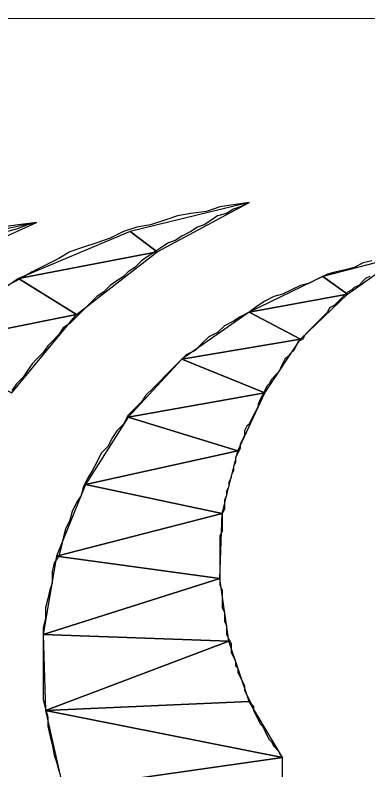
# Model space of a CAD drawing. Extents: x -495905 to -478420, y -1113297 to -1107716.
# Drawn here: x -494255.794 to -494254.231, y -1110711.428 to -1110708.083 of the extents above; entities that cross this region are included whole.
import ezdxf

# ---------------------------------------------------------------- set-up
doc = ezdxf.new("R2010")
doc.units = 0
doc.layers.add('legenda', color=7, linetype='Continuous')

msp = doc.modelspace()

# ---------------------------------------------------------------- linework, layer by layer
at = {"layer": 'legenda'}
for p, q in [((-494372.0519, -1110708.124), (-494191.9491, -1110708.0834)), ((-494254.6091, -1110711.7496), (-494254.6091, -1110711.3732)), ((-494254.6091, -1110711.3732), (-494254.6091, -1110711.3732)), ((-494254.6091, -1110711.7496), (-494254.6091, -1110711.3732)), ((-494254.6091, -1110711.3732), (-494254.6091, -1110711.3732))]:
    msp.add_line(p, q, dxfattribs=at)
for points in [[(-494254.7571, -1110708.914), (-494254.8265, -1110708.9242), (-494254.8867, -1110708.9334), (-494254.9457, -1110708.9538), (-494255.0151, -1110708.963), (-494255.0743, -1110708.9732), (-494255.1345, -1110708.9936), (-494255.1937, -1110709.013), (-494255.2539, -1110709.0232), (-494255.3129, -1110709.0426), (-494255.3721, -1110709.0722), (-494255.4313, -1110709.0926), (-494255.4915, -1110709.112), (-494255.5507, -1110709.1324), (-494255.6007, -1110709.162), (-494255.6597, -1110709.1914), (-494255.7189, -1110709.221), (-494255.7689, -1110709.2506), (-494255.8281, -1110709.2812)], [(-494254.7571, -1110708.914), (-494254.8265, -1110708.9242), (-494254.8867, -1110708.9334), (-494254.9457, -1110708.9538), (-494255.0151, -1110708.963), (-494255.0743, -1110708.9732), (-494255.1345, -1110708.9936), (-494255.1937, -1110709.013), (-494255.2539, -1110709.0232), (-494255.3129, -1110709.0426), (-494255.3721, -1110709.0722), (-494255.4313, -1110709.0926), (-494255.4915, -1110709.112), (-494255.5507, -1110709.1324), (-494255.6007, -1110709.162), (-494255.6597, -1110709.1914), (-494255.7189, -1110709.221), (-494255.7689, -1110709.2506), (-494255.8281, -1110709.2812)], [(-494254.7571, -1110708.914), (-494254.7969, -1110708.9334), (-494254.8265, -1110708.9436), (-494254.8571, -1110708.963), (-494254.8969, -1110708.9732), (-494254.9265, -1110708.9936), (-494254.9559, -1110709.013), (-494254.9855, -1110709.0232), (-494255.0151, -1110709.0426), (-494255.0549, -1110709.063), (-494255.0845, -1110709.0824), (-494255.1141, -1110709.0926), (-494255.1437, -1110709.112), (-494255.1743, -1110709.1324), (-494255.2039, -1110709.1516), (-494255.2335, -1110709.172), (-494255.2629, -1110709.2016), (-494255.2925, -1110709.221), (-494255.3129, -1110709.2414), (-494255.3425, -1110709.2608), (-494255.3721, -1110709.2812), (-494255.4017, -1110709.3108), (-494255.4313, -1110709.3302), (-494255.4517, -1110709.3506), (-494255.4813, -1110709.3802), (-494255.5007, -1110709.3996), (-494255.5313, -1110709.4292), (-494255.5507, -1110709.4496), (-494255.5803, -1110709.469), (-494255.6007, -1110709.4984), (-494255.6301, -1110709.5292), (-494255.6495, -1110709.5484), (-494255.6699, -1110709.578), (-494255.6995, -1110709.6076), (-494255.7189, -1110709.628), (-494255.7393, -1110709.6576), (-494255.7587, -1110709.6872), (-494255.7883, -1110709.7168), (-494255.8087, -1110709.7464)], [(-494254.7571, -1110708.914), (-494254.7969, -1110708.9334), (-494254.8265, -1110708.9436), (-494254.8571, -1110708.963), (-494254.8969, -1110708.9732), (-494254.9265, -1110708.9936), (-494254.9559, -1110709.013), (-494254.9855, -1110709.0232), (-494255.0151, -1110709.0426), (-494255.0549, -1110709.063), (-494255.0845, -1110709.0824), (-494255.1141, -1110709.0926), (-494255.1437, -1110709.112), (-494255.1743, -1110709.1324), (-494255.2039, -1110709.1516), (-494255.2335, -1110709.172), (-494255.2629, -1110709.2016), (-494255.2925, -1110709.221), (-494255.3129, -1110709.2414), (-494255.3425, -1110709.2608), (-494255.3721, -1110709.2812), (-494255.4017, -1110709.3108), (-494255.4313, -1110709.3302), (-494255.4517, -1110709.3506), (-494255.4813, -1110709.3802), (-494255.5007, -1110709.3996), (-494255.5313, -1110709.4292), (-494255.5507, -1110709.4496), (-494255.5803, -1110709.469), (-494255.6007, -1110709.4984), (-494255.6301, -1110709.5292), (-494255.6495, -1110709.5484), (-494255.6699, -1110709.578), (-494255.6995, -1110709.6076), (-494255.7189, -1110709.628), (-494255.7393, -1110709.6576), (-494255.7587, -1110709.6872), (-494255.7883, -1110709.7168), (-494255.8087, -1110709.7464)], [(-494255.6995, -1110709.0028), (-494255.7791, -1110709.013), (-494255.8577, -1110709.0232)], [(-494255.6995, -1110709.0028), (-494255.7791, -1110709.013), (-494255.8577, -1110709.0232)], [(-494255.6995, -1110709.0028), (-494255.7393, -1110709.013), (-494255.7883, -1110709.0324), (-494255.8281, -1110709.0426)], [(-494255.6995, -1110709.0028), (-494255.7393, -1110709.013), (-494255.7883, -1110709.0324), (-494255.8281, -1110709.0426)], [(-494254.2125, -1110709.172), (-494254.2521, -1110709.1812), (-494254.2909, -1110709.2016), (-494254.3307, -1110709.2118), (-494254.3705, -1110709.221), (-494254.4103, -1110709.2312), (-494254.4501, -1110709.2506), (-494254.4899, -1110709.271), (-494254.5297, -1110709.2812), (-494254.5693, -1110709.3006), (-494254.6091, -1110709.32), (-494254.6479, -1110709.3302), (-494254.6877, -1110709.3506), (-494254.7173, -1110709.37), (-494254.7571, -1110709.3996), (-494254.7969, -1110709.42), (-494254.8265, -1110709.4394), (-494254.8663, -1110709.4598), (-494254.8969, -1110709.4894), (-494254.9355, -1110709.5088), (-494254.9661, -1110709.5382), (-494254.9957, -1110709.5688), (-494255.0355, -1110709.5882), (-494255.0651, -1110709.6178), (-494255.0947, -1110709.6474), (-494255.1243, -1110709.677), (-494255.1539, -1110709.7076), (-494255.1835, -1110709.7372), (-494255.2141, -1110709.7668), (-494255.2335, -1110709.7964), (-494255.2629, -1110709.826), (-494255.2925, -1110709.8556), (-494255.3129, -1110709.8952), (-494255.3425, -1110709.9258), (-494255.3619, -1110709.9554), (-494255.3823, -1110709.9952), (-494255.4119, -1110710.0248), (-494255.4313, -1110710.0646), (-494255.4517, -1110710.1034), (-494255.4711, -1110710.134), (-494255.4915, -1110710.1728), (-494255.5007, -1110710.2124), (-494255.5211, -1110710.2432), (-494255.5405, -1110710.2828), (-494255.5507, -1110710.3216), (-494255.5711, -1110710.3614), (-494255.5803, -1110710.4012), (-494255.5905, -1110710.441), (-494255.6007, -1110710.4808), (-494255.6201, -1110710.5104), (-494255.6301, -1110710.5502), (-494255.6301, -1110710.6), (-494255.6405, -1110710.6296), (-494255.6495, -1110710.6694), (-494255.6597, -1110710.7092), (-494255.6597, -1110710.7582), (-494255.6699, -1110710.798), (-494255.6699, -1110710.8378), (-494255.6699, -1110710.8776), (-494255.6699, -1110710.9174), (-494255.6699, -1110710.9572), (-494255.6699, -1110710.9968), (-494255.6699, -1110711.0356), (-494255.6699, -1110711.0754), (-494255.6699, -1110711.1152), (-494255.6597, -1110711.155), (-494255.6495, -1110711.1948), (-494255.6495, -1110711.2346), (-494255.6405, -1110711.2744), (-494255.6301, -1110711.314), (-494255.6201, -1110711.363), (-494255.6109, -1110711.3926), (-494255.6007, -1110711.4324)], [(-494254.2125, -1110709.172), (-494254.2521, -1110709.1812), (-494254.2909, -1110709.2016), (-494254.3307, -1110709.2118), (-494254.3705, -1110709.221), (-494254.4103, -1110709.2312), (-494254.4501, -1110709.2506), (-494254.4899, -1110709.271), (-494254.5297, -1110709.2812), (-494254.5693, -1110709.3006), (-494254.6091, -1110709.32), (-494254.6479, -1110709.3302), (-494254.6877, -1110709.3506), (-494254.7173, -1110709.37), (-494254.7571, -1110709.3996), (-494254.7969, -1110709.42), (-494254.8265, -1110709.4394), (-494254.8663, -1110709.4598), (-494254.8969, -1110709.4894), (-494254.9355, -1110709.5088), (-494254.9661, -1110709.5382), (-494254.9957, -1110709.5688), (-494255.0355, -1110709.5882), (-494255.0651, -1110709.6178), (-494255.0947, -1110709.6474), (-494255.1243, -1110709.677), (-494255.1539, -1110709.7076), (-494255.1835, -1110709.7372), (-494255.2141, -1110709.7668), (-494255.2335, -1110709.7964), (-494255.2629, -1110709.826), (-494255.2925, -1110709.8556), (-494255.3129, -1110709.8952), (-494255.3425, -1110709.9258), (-494255.3619, -1110709.9554), (-494255.3823, -1110709.9952), (-494255.4119, -1110710.0248), (-494255.4313, -1110710.0646), (-494255.4517, -1110710.1034), (-494255.4711, -1110710.134), (-494255.4915, -1110710.1728), (-494255.5007, -1110710.2124), (-494255.5211, -1110710.2432), (-494255.5405, -1110710.2828), (-494255.5507, -1110710.3216), (-494255.5711, -1110710.3614), (-494255.5803, -1110710.4012), (-494255.5905, -1110710.441), (-494255.6007, -1110710.4808), (-494255.6201, -1110710.5104), (-494255.6301, -1110710.5502), (-494255.6301, -1110710.6), (-494255.6405, -1110710.6296), (-494255.6495, -1110710.6694), (-494255.6597, -1110710.7092), (-494255.6597, -1110710.7582), (-494255.6699, -1110710.798), (-494255.6699, -1110710.8378), (-494255.6699, -1110710.8776), (-494255.6699, -1110710.9174), (-494255.6699, -1110710.9572), (-494255.6699, -1110710.9968), (-494255.6699, -1110711.0356), (-494255.6699, -1110711.0754), (-494255.6699, -1110711.1152), (-494255.6597, -1110711.155), (-494255.6495, -1110711.1948), (-494255.6495, -1110711.2346), (-494255.6405, -1110711.2744), (-494255.6301, -1110711.314), (-494255.6201, -1110711.363), (-494255.6109, -1110711.3926), (-494255.6007, -1110711.4324)], [(-494254.2215, -1110709.2414), (-494254.2419, -1110709.2506), (-494254.2521, -1110709.2608), (-494254.2715, -1110709.2812), (-494254.2909, -1110709.2904), (-494254.3011, -1110709.3006), (-494254.3215, -1110709.3108), (-494254.3409, -1110709.3302), (-494254.3511, -1110709.3404), (-494254.3603, -1110709.3506), (-494254.3807, -1110709.37), (-494254.4001, -1110709.3802), (-494254.4103, -1110709.3996), (-494254.4205, -1110709.4098), (-494254.4399, -1110709.4292), (-494254.4501, -1110709.4394), (-494254.4695, -1110709.4598), (-494254.4797, -1110709.469), (-494254.5001, -1110709.4894), (-494254.5093, -1110709.4984), (-494254.5195, -1110709.5188), (-494254.5399, -1110709.5292), (-494254.5489, -1110709.5484), (-494254.5593, -1110709.5688), (-494254.5693, -1110709.578), (-494254.5887, -1110709.5984), (-494254.5989, -1110709.6076), (-494254.6091, -1110709.628), (-494254.6183, -1110709.6474), (-494254.6285, -1110709.6678), (-494254.6387, -1110709.677), (-494254.6581, -1110709.6974), (-494254.6683, -1110709.7168), (-494254.6785, -1110709.727), (-494254.6877, -1110709.7464), (-494254.6979, -1110709.7668), (-494254.7081, -1110709.7862), (-494254.7173, -1110709.8066), (-494254.7173, -1110709.8158), (-494254.7275, -1110709.8362), (-494254.7377, -1110709.8556), (-494254.7479, -1110709.876), (-494254.7571, -1110709.8952), (-494254.7673, -1110709.9054), (-494254.7775, -1110709.9258), (-494254.7775, -1110709.9452), (-494254.7867, -1110709.9646), (-494254.7969, -1110709.985), (-494254.7969, -1110710.0044), (-494254.8071, -1110710.0248), (-494254.8173, -1110710.0442), (-494254.8173, -1110710.0646), (-494254.8265, -1110710.084), (-494254.8265, -1110710.1034), (-494254.8367, -1110710.1238), (-494254.8367, -1110710.134), (-494254.8469, -1110710.1534), (-494254.8469, -1110710.1728), (-494254.8571, -1110710.1932), (-494254.8571, -1110710.2124), (-494254.8663, -1110710.2328), (-494254.8663, -1110710.2522), (-494254.8663, -1110710.2726), (-494254.8765, -1110710.292), (-494254.8765, -1110710.3124), (-494254.8765, -1110710.3318), (-494254.8765, -1110710.3522), (-494254.8765, -1110710.3716), (-494254.8867, -1110710.391), (-494254.8867, -1110710.4114), (-494254.8867, -1110710.4308), (-494254.8867, -1110710.4512), (-494254.8867, -1110710.4706), (-494254.8867, -1110710.491), (-494254.8867, -1110710.5104), (-494254.8867, -1110710.5298), (-494254.8867, -1110710.5502), (-494254.8867, -1110710.5696), (-494254.8867, -1110710.59), (-494254.8867, -1110710.6092), (-494254.8765, -1110710.6296), (-494254.8765, -1110710.649), (-494254.8765, -1110710.6694), (-494254.8765, -1110710.6888), (-494254.8765, -1110710.7092), (-494254.8663, -1110710.7286), (-494254.8663, -1110710.748), (-494254.8663, -1110710.7684), (-494254.8571, -1110710.7878), (-494254.8571, -1110710.8082), (-494254.8571, -1110710.8276), (-494254.8469, -1110710.848), (-494254.8367, -1110710.8674)], [(-494254.2215, -1110709.2414), (-494254.2419, -1110709.2506), (-494254.2521, -1110709.2608), (-494254.2715, -1110709.2812), (-494254.2909, -1110709.2904), (-494254.3011, -1110709.3006), (-494254.3215, -1110709.3108), (-494254.3409, -1110709.3302), (-494254.3511, -1110709.3404), (-494254.3603, -1110709.3506), (-494254.3807, -1110709.37), (-494254.4001, -1110709.3802), (-494254.4103, -1110709.3996), (-494254.4205, -1110709.4098), (-494254.4399, -1110709.4292), (-494254.4501, -1110709.4394), (-494254.4695, -1110709.4598), (-494254.4797, -1110709.469), (-494254.5001, -1110709.4894), (-494254.5093, -1110709.4984), (-494254.5195, -1110709.5188), (-494254.5399, -1110709.5292), (-494254.5489, -1110709.5484), (-494254.5593, -1110709.5688), (-494254.5693, -1110709.578), (-494254.5887, -1110709.5984), (-494254.5989, -1110709.6076), (-494254.6091, -1110709.628), (-494254.6183, -1110709.6474), (-494254.6285, -1110709.6678), (-494254.6387, -1110709.677), (-494254.6581, -1110709.6974), (-494254.6683, -1110709.7168), (-494254.6785, -1110709.727), (-494254.6877, -1110709.7464), (-494254.6979, -1110709.7668), (-494254.7081, -1110709.7862), (-494254.7173, -1110709.8066), (-494254.7173, -1110709.8158), (-494254.7275, -1110709.8362), (-494254.7377, -1110709.8556), (-494254.7479, -1110709.876), (-494254.7571, -1110709.8952), (-494254.7673, -1110709.9054), (-494254.7775, -1110709.9258), (-494254.7775, -1110709.9452), (-494254.7867, -1110709.9646), (-494254.7969, -1110709.985), (-494254.7969, -1110710.0044), (-494254.8071, -1110710.0248), (-494254.8173, -1110710.0442), (-494254.8173, -1110710.0646), (-494254.8265, -1110710.084), (-494254.8265, -1110710.1034), (-494254.8367, -1110710.1238), (-494254.8367, -1110710.134), (-494254.8469, -1110710.1534), (-494254.8469, -1110710.1728), (-494254.8571, -1110710.1932), (-494254.8571, -1110710.2124), (-494254.8663, -1110710.2328), (-494254.8663, -1110710.2522), (-494254.8663, -1110710.2726), (-494254.8765, -1110710.292), (-494254.8765, -1110710.3124), (-494254.8765, -1110710.3318), (-494254.8765, -1110710.3522), (-494254.8765, -1110710.3716), (-494254.8867, -1110710.391), (-494254.8867, -1110710.4114), (-494254.8867, -1110710.4308), (-494254.8867, -1110710.4512), (-494254.8867, -1110710.4706), (-494254.8867, -1110710.491), (-494254.8867, -1110710.5104), (-494254.8867, -1110710.5298), (-494254.8867, -1110710.5502), (-494254.8867, -1110710.5696), (-494254.8867, -1110710.59), (-494254.8867, -1110710.6092), (-494254.8765, -1110710.6296), (-494254.8765, -1110710.649), (-494254.8765, -1110710.6694), (-494254.8765, -1110710.6888), (-494254.8765, -1110710.7092), (-494254.8663, -1110710.7286), (-494254.8663, -1110710.748), (-494254.8663, -1110710.7684), (-494254.8571, -1110710.7878), (-494254.8571, -1110710.8082), (-494254.8571, -1110710.8276), (-494254.8469, -1110710.848), (-494254.8367, -1110710.8674)], [(-494254.8367, -1110710.8674), (-494254.8367, -1110710.8868), (-494254.8367, -1110710.9072), (-494254.8265, -1110710.9264), (-494254.8173, -1110710.9468), (-494254.8173, -1110710.9662), (-494254.8071, -1110710.9764), (-494254.8071, -1110710.9968), (-494254.7969, -1110711.0162), (-494254.7867, -1110711.0356), (-494254.7775, -1110711.056), (-494254.7775, -1110711.0754), (-494254.7673, -1110711.0958), (-494254.7571, -1110711.1152), (-494254.7479, -1110711.1356), (-494254.7377, -1110711.1448), (-494254.7377, -1110711.1652), (-494254.7275, -1110711.1846), (-494254.7173, -1110711.205), (-494254.7081, -1110711.2244), (-494254.6979, -1110711.2346), (-494254.6877, -1110711.254), (-494254.6785, -1110711.2744), (-494254.6683, -1110711.2936), (-494254.6581, -1110711.304), (-494254.6479, -1110711.3232), (-494254.6285, -1110711.3436), (-494254.6183, -1110711.363), (-494254.6091, -1110711.3732)], [(-494254.8367, -1110710.8674), (-494254.8367, -1110710.8868), (-494254.8367, -1110710.9072), (-494254.8265, -1110710.9264), (-494254.8173, -1110710.9468), (-494254.8173, -1110710.9662), (-494254.8071, -1110710.9764), (-494254.8071, -1110710.9968), (-494254.7969, -1110711.0162), (-494254.7867, -1110711.0356), (-494254.7775, -1110711.056), (-494254.7775, -1110711.0754), (-494254.7673, -1110711.0958), (-494254.7571, -1110711.1152), (-494254.7479, -1110711.1356), (-494254.7377, -1110711.1448), (-494254.7377, -1110711.1652), (-494254.7275, -1110711.1846), (-494254.7173, -1110711.205), (-494254.7081, -1110711.2244), (-494254.6979, -1110711.2346), (-494254.6877, -1110711.254), (-494254.6785, -1110711.2744), (-494254.6683, -1110711.2936), (-494254.6581, -1110711.304), (-494254.6479, -1110711.3232), (-494254.6285, -1110711.3436), (-494254.6183, -1110711.363), (-494254.6091, -1110711.3732)]]:
    msp.add_lwpolyline(points, dxfattribs=at)
for points in [[(-494254.7571, -1110708.914), (-494255.2833, -1110709.0426), (-494255.1641, -1110709.1324)], [(-494254.7571, -1110708.914), (-494255.2833, -1110709.0426), (-494255.1641, -1110709.1324)], [(-494255.6995, -1110709.0028), (-494256.3635, -1110709.1426), (-494256.2453, -1110709.2506)], [(-494255.6995, -1110709.0028), (-494256.3635, -1110709.1426), (-494256.2453, -1110709.2506)], [(-494255.2833, -1110709.0426), (-494255.7791, -1110709.2506), (-494255.1641, -1110709.1324)], [(-494255.2833, -1110709.0426), (-494255.7791, -1110709.2506), (-494255.1641, -1110709.1324)], [(-494255.1641, -1110709.1324), (-494255.7791, -1110709.2506), (-494255.5211, -1110709.4098)], [(-494255.1641, -1110709.1324), (-494255.7791, -1110709.2506), (-494255.5211, -1110709.4098)], [(-494254.0829, -1110709.1516), (-494254.4297, -1110709.2414), (-494254.3215, -1110709.32)], [(-494254.0829, -1110709.1516), (-494254.4297, -1110709.2414), (-494254.3215, -1110709.32)], [(-494255.7791, -1110709.2506), (-494256.2147, -1110709.5484), (-494255.5211, -1110709.4098)], [(-494255.7791, -1110709.2506), (-494256.2147, -1110709.5484), (-494255.5211, -1110709.4098)], [(-494254.4297, -1110709.2414), (-494254.7571, -1110709.3996), (-494254.3215, -1110709.32)], [(-494254.4297, -1110709.2414), (-494254.7571, -1110709.3996), (-494254.3215, -1110709.32)], [(-494254.3215, -1110709.32), (-494254.7571, -1110709.3996), (-494254.5297, -1110709.5188)], [(-494254.3215, -1110709.32), (-494254.7571, -1110709.3996), (-494254.5297, -1110709.5188)], [(-494254.7571, -1110709.3996), (-494255.0549, -1110709.6076), (-494254.5297, -1110709.5188)], [(-494254.7571, -1110709.3996), (-494255.0549, -1110709.6076), (-494254.5297, -1110709.5188)], [(-494255.5211, -1110709.4098), (-494256.2147, -1110709.5484), (-494255.8087, -1110709.7566)], [(-494255.5211, -1110709.4098), (-494256.2147, -1110709.5484), (-494255.8087, -1110709.7566)], [(-494254.5297, -1110709.5188), (-494255.0549, -1110709.6076), (-494254.6877, -1110709.7566)], [(-494254.5297, -1110709.5188), (-494255.0549, -1110709.6076), (-494254.6877, -1110709.7566)], [(-494255.0549, -1110709.6076), (-494255.2925, -1110709.8656), (-494254.6877, -1110709.7566)], [(-494255.0549, -1110709.6076), (-494255.2925, -1110709.8656), (-494254.6877, -1110709.7566)], [(-494254.6877, -1110709.7566), (-494255.2925, -1110709.8656), (-494254.8071, -1110710.0146)], [(-494254.6877, -1110709.7566), (-494255.2925, -1110709.8656), (-494254.8071, -1110710.0146)], [(-494255.2925, -1110709.8656), (-494255.4813, -1110710.1636), (-494254.8071, -1110710.0146)], [(-494255.2925, -1110709.8656), (-494255.4813, -1110710.1636), (-494254.8071, -1110710.0146)], [(-494254.8071, -1110710.0146), (-494255.4813, -1110710.1636), (-494254.8765, -1110710.292)], [(-494254.8071, -1110710.0146), (-494255.4813, -1110710.1636), (-494254.8765, -1110710.292)], [(-494255.4813, -1110710.1636), (-494255.6109, -1110710.4808), (-494254.8765, -1110710.292)], [(-494255.4813, -1110710.1636), (-494255.6109, -1110710.4808), (-494254.8765, -1110710.292)], [(-494254.8765, -1110710.292), (-494255.6109, -1110710.4808), (-494254.8867, -1110710.5796)], [(-494254.8765, -1110710.292), (-494255.6109, -1110710.4808), (-494254.8867, -1110710.5796)], [(-494255.6109, -1110710.4808), (-494255.6699, -1110710.8276), (-494254.8867, -1110710.5796)], [(-494255.6109, -1110710.4808), (-494255.6699, -1110710.8276), (-494254.8867, -1110710.5796)], [(-494254.8867, -1110710.5796), (-494255.6699, -1110710.8276), (-494254.8469, -1110710.8572)], [(-494254.8867, -1110710.5796), (-494255.6699, -1110710.8276), (-494254.8469, -1110710.8572)], [(-494255.6699, -1110710.8276), (-494255.6597, -1110711.1652), (-494254.8469, -1110710.8572)], [(-494255.6699, -1110710.8276), (-494255.6597, -1110711.1652), (-494254.8469, -1110710.8572)], [(-494254.8469, -1110710.8572), (-494255.6597, -1110711.1652), (-494254.7571, -1110711.1254)], [(-494254.8469, -1110710.8572), (-494255.6597, -1110711.1652), (-494254.7571, -1110711.1254)], [(-494254.7571, -1110711.1254), (-494255.6597, -1110711.1652), (-494254.6091, -1110711.3732)], [(-494254.7571, -1110711.1254), (-494255.6597, -1110711.1652), (-494254.6091, -1110711.3732)], [(-494255.6597, -1110711.1652), (-494255.5803, -1110711.512), (-494254.6091, -1110711.3732)], [(-494255.6597, -1110711.1652), (-494255.5803, -1110711.512), (-494254.6091, -1110711.3732)], [(-494254.6091, -1110711.3732), (-494255.5803, -1110711.512), (-494254.6091, -1110711.7496)], [(-494254.6091, -1110711.3732), (-494255.5803, -1110711.512), (-494254.6091, -1110711.7496)]]:
    msp.add_lwpolyline(points, close=True, dxfattribs=at)

doc.saveas('drawing.dxf')
